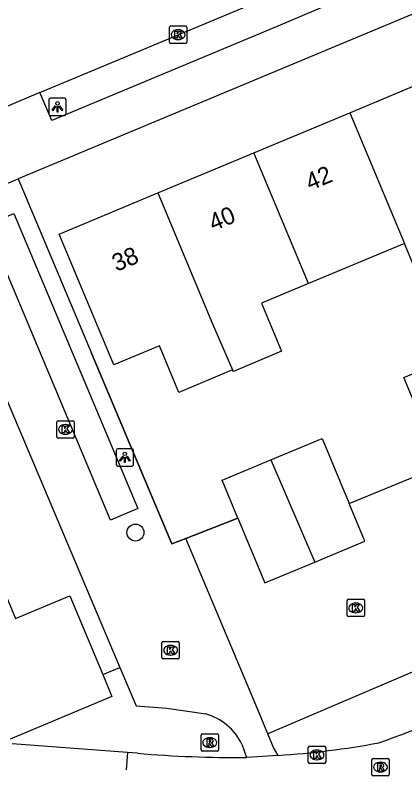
# Model space of a CAD drawing. Extents: x 157767 to 159171, y 387842 to 389425.
# Drawn here: x 158906.21 to 158928.68, y 388067.76 to 388111.58 of the extents above; entities that cross this region are included whole.
import ezdxf

# ---------------------------------------------------------------- set-up
doc = ezdxf.new("R2010")
doc.units = 0
for name, color, linetype in [('IMGEO_Berm_groen', 7, 'Continuous'), ('IMGEO_Boom', 7, 'Continuous'), ('IMGEO_Fietspad_gesloten', 7, 'Continuous'), ('IMGEO_Kolk', 7, 'Continuous'), ('IMGEO_Lichtpunt', 7, 'Continuous'), ('IMGEO_Muur', 7, 'Continuous'), ('IMGEO_Pand', 7, 'Continuous'), ('IMGEO_Pand_nummerreeks', 7, 'Continuous'), ('IMGEO_Rijbaan_lokaal_open', 7, 'Continuous'), ('IMGEO_Rioolput', 7, 'Continuous'), ('IMGEO_Voetpad_open', 7, 'Continuous')]:
    doc.layers.add(name, color=color, linetype=linetype)

msp = doc.modelspace()

# ---------------------------------------------------------------- linework, layer by layer
at = {"layer": 'IMGEO_Berm_groen'}
msp.add_lwpolyline([(158911.258, 388073.589), (158912.255, 388073.993)], dxfattribs=at)
at = {"layer": 'IMGEO_Boom'}
msp.add_circle((158913.148, 388081.773), 0.489, dxfattribs=at)
at = {"layer": 'IMGEO_Fietspad_gesloten'}
for points in [[(158912.697, 388069.104), (158906.032, 388069.601)], [(158912.697, 388069.104), (158912.617, 388068.11)], [(158913.267, 388069.061), (158912.697, 388069.104)], [(158921.37, 388068.939), (158919.547, 388068.823)]]:
    msp.add_lwpolyline(points, dxfattribs=at)
for centre, radius, start, end in [((158913.398, 388109.288), 41.955, 289.1829, 309.6843), ((158918.21, 388118.088), 49.251, 273.6787, 280.4986), ((158918.896, 388134.63), 65.81, 265.09288, 270.56639)]:
    msp.add_arc(centre, radius, start, end, dxfattribs=at)
at = {"layer": 'IMGEO_Kolk'}
for p, q in [((158915.105, 388110.028), (158915.105, 388110.88)), ((158915.18, 388110.954), (158916.032, 388110.954)), ((158915.593, 388110.734), (158915.618, 388110.734)), ((158916.106, 388110.88), (158916.106, 388110.028)), ((158916.032, 388109.954), (158915.18, 388109.954)), ((158915.616, 388110.174), (158915.591, 388110.174)), ((158908.607, 388087.292), (158908.607, 388088.144)), ((158908.682, 388088.218), (158909.534, 388088.218)), ((158909.095, 388087.998), (158909.12, 388087.998)), ((158909.608, 388088.144), (158909.608, 388087.292)), ((158909.534, 388087.218), (158908.682, 388087.218)), ((158909.118, 388087.438), (158909.093, 388087.438)), ((158925.351, 388077.006), (158925.351, 388077.858)), ((158925.426, 388077.932), (158926.278, 388077.932)), ((158926.352, 388077.858), (158926.352, 388077.006)), ((158925.839, 388077.712), (158925.864, 388077.712)), ((158926.278, 388076.932), (158925.426, 388076.932)), ((158925.862, 388077.152), (158925.837, 388077.152)), ((158914.675, 388074.569), (158914.675, 388075.421)), ((158914.75, 388075.495), (158915.602, 388075.495)), ((158915.163, 388075.275), (158915.188, 388075.275)), ((158915.676, 388075.421), (158915.676, 388074.569)), ((158915.602, 388074.495), (158914.75, 388074.495)), ((158915.186, 388074.715), (158915.161, 388074.715)), ((158923.118, 388068.542), (158923.118, 388069.394)), ((158923.193, 388069.468), (158924.045, 388069.468)), ((158923.606, 388069.248), (158923.631, 388069.248)), ((158924.119, 388069.394), (158924.119, 388068.542)), ((158923.629, 388068.688), (158923.604, 388068.688)), ((158924.045, 388068.468), (158923.193, 388068.468))]:
    msp.add_line(p, q, dxfattribs=at)
for points in [[(158915.105, 388110.028), (158915.105, 388110.88)], [(158915.18, 388110.954), (158916.032, 388110.954)], [(158916.106, 388110.88), (158916.106, 388110.028)], [(158915.426, 388110.654), (158915.549, 388110.654), (158915.549, 388110.503), (158915.679, 388110.654), (158915.843, 388110.654), (158915.697, 388110.503), (158915.85, 388110.254), (158915.698, 388110.254), (158915.613, 388110.418), (158915.549, 388110.351), (158915.549, 388110.254), (158915.426, 388110.254), (158915.426, 388110.654)], [(158916.032, 388109.954), (158915.18, 388109.954)], [(158908.607, 388087.292), (158908.607, 388088.144)], [(158908.682, 388088.218), (158909.534, 388088.218)], [(158908.928, 388087.918), (158909.051, 388087.918), (158909.051, 388087.767), (158909.181, 388087.918), (158909.345, 388087.918), (158909.199, 388087.767), (158909.352, 388087.518), (158909.2, 388087.518), (158909.115, 388087.682), (158909.051, 388087.615), (158909.051, 388087.518), (158908.928, 388087.518), (158908.928, 388087.918)], [(158909.608, 388088.144), (158909.608, 388087.292)], [(158909.534, 388087.218), (158908.682, 388087.218)], [(158925.351, 388077.006), (158925.351, 388077.858)], [(158925.426, 388077.932), (158926.278, 388077.932)], [(158926.352, 388077.858), (158926.352, 388077.006)], [(158925.672, 388077.632), (158925.795, 388077.632), (158925.795, 388077.481), (158925.925, 388077.632), (158926.089, 388077.632), (158925.943, 388077.481), (158926.096, 388077.232), (158925.944, 388077.232), (158925.859, 388077.396), (158925.795, 388077.329), (158925.795, 388077.232), (158925.672, 388077.232), (158925.672, 388077.632)], [(158926.278, 388076.932), (158925.426, 388076.932)], [(158914.675, 388074.569), (158914.675, 388075.421)], [(158914.75, 388075.495), (158915.602, 388075.495)], [(158914.996, 388075.195), (158915.119, 388075.195), (158915.119, 388075.044), (158915.249, 388075.195), (158915.413, 388075.195), (158915.267, 388075.044), (158915.42, 388074.795), (158915.268, 388074.795), (158915.183, 388074.959), (158915.119, 388074.892), (158915.119, 388074.795), (158914.996, 388074.795), (158914.996, 388075.195)], [(158915.676, 388075.421), (158915.676, 388074.569)], [(158915.602, 388074.495), (158914.75, 388074.495)], [(158923.118, 388068.542), (158923.118, 388069.394)], [(158923.193, 388069.468), (158924.045, 388069.468)], [(158923.439, 388069.168), (158923.562, 388069.168), (158923.562, 388069.017), (158923.692, 388069.168), (158923.856, 388069.168), (158923.71, 388069.017), (158923.863, 388068.768), (158923.711, 388068.768), (158923.626, 388068.932), (158923.562, 388068.865), (158923.562, 388068.768), (158923.439, 388068.768), (158923.439, 388069.168)], [(158924.119, 388069.394), (158924.119, 388068.542)], [(158924.045, 388068.468), (158923.193, 388068.468)]]:
    msp.add_lwpolyline(points, dxfattribs=at)
for centre, start, end in [((158915.182, 388110.878), 91.552, 178.448), ((158915.182, 388110.878), 91.552, 178.448), ((158916.03, 388110.878), 1.552, 88.448), ((158916.03, 388110.878), 1.552, 88.448), ((158915.182, 388110.03), 181.552, 268.448), ((158915.182, 388110.03), 181.552, 268.448), ((158916.03, 388110.03), 271.552, 358.448), ((158916.03, 388110.03), 271.552, 358.448), ((158908.684, 388088.142), 91.552, 178.448), ((158908.684, 388088.142), 91.552, 178.448), ((158909.532, 388088.142), 1.552, 88.448), ((158909.532, 388088.142), 1.552, 88.448), ((158908.684, 388087.294), 181.552, 268.448), ((158908.684, 388087.294), 181.552, 268.448), ((158909.532, 388087.294), 271.552, 358.448), ((158909.532, 388087.294), 271.552, 358.448), ((158925.428, 388077.856), 91.552, 178.448), ((158925.428, 388077.856), 91.552, 178.448), ((158926.276, 388077.856), 1.552, 88.448), ((158926.276, 388077.856), 1.552, 88.448), ((158925.428, 388077.008), 181.552, 268.448), ((158925.428, 388077.008), 181.552, 268.448), ((158926.276, 388077.008), 271.552, 358.448), ((158926.276, 388077.008), 271.552, 358.448), ((158914.752, 388075.419), 91.552, 178.448), ((158914.752, 388075.419), 91.552, 178.448), ((158915.6, 388075.419), 1.552, 88.448), ((158915.6, 388075.419), 1.552, 88.448), ((158914.752, 388074.571), 181.552, 268.448), ((158914.752, 388074.571), 181.552, 268.448), ((158915.6, 388074.571), 271.552, 358.448), ((158915.6, 388074.571), 271.552, 358.448), ((158923.195, 388069.392), 91.552, 178.448), ((158923.195, 388069.392), 91.552, 178.448), ((158924.043, 388069.392), 1.552, 88.448), ((158924.043, 388069.392), 1.552, 88.448), ((158923.195, 388068.544), 181.552, 268.448), ((158923.195, 388068.544), 181.552, 268.448), ((158924.043, 388068.544), 271.552, 358.448), ((158924.043, 388068.544), 271.552, 358.448)]:
    msp.add_arc(centre, 0.0765, start, end, dxfattribs=at)
for centre, major_axis, ratio, start_param, end_param in [((158915.592, 388110.454), (-0.387, 0.002), 0.722429, 4.712389, 7.853982), ((158915.617, 388110.454), (-0.39, 0.002), 0.717154, 1.570796, 4.712389), ((158909.094, 388087.718), (-0.387, 0.002), 0.722429, 4.712389, 7.853982), ((158909.119, 388087.718), (-0.39, 0.002), 0.717154, 1.570796, 4.712389), ((158925.838, 388077.432), (-0.387, 0.002), 0.722429, 4.712389, 7.853982), ((158925.863, 388077.432), (-0.39, 0.002), 0.717154, 1.570796, 4.712389), ((158915.162, 388074.995), (-0.387, 0.002), 0.722429, 4.712389, 7.853982), ((158915.187, 388074.995), (-0.39, 0.002), 0.717154, 1.570796, 4.712389), ((158923.605, 388068.968), (-0.387, 0.002), 0.722429, 4.712389, 7.853982), ((158923.63, 388068.968), (-0.39, 0.002), 0.717154, 1.570796, 4.712389)]:
    msp.add_ellipse(centre, major_axis=major_axis, ratio=ratio, start_param=start_param, end_param=end_param, dxfattribs=at)
at = {"layer": 'IMGEO_Lichtpunt'}
for p, q in [((158909.052, 388106.794), (158908.244, 388106.794)), ((158909.052, 388106.794), (158908.244, 388106.794)), ((158908.15, 388106.699), (158908.15, 388105.892)), ((158908.15, 388106.699), (158908.15, 388105.892)), ((158909.146, 388105.892), (158909.146, 388106.699)), ((158909.146, 388105.892), (158909.146, 388106.699)), ((158908.244, 388105.798), (158909.052, 388105.798)), ((158908.244, 388105.798), (158909.052, 388105.798)), ((158912.94, 388086.602), (158912.132, 388086.602)), ((158912.94, 388086.602), (158912.132, 388086.602)), ((158912.038, 388086.507), (158912.038, 388085.7)), ((158912.038, 388086.507), (158912.038, 388085.7)), ((158913.034, 388085.7), (158913.034, 388086.507)), ((158913.034, 388085.7), (158913.034, 388086.507)), ((158912.132, 388085.606), (158912.94, 388085.606)), ((158912.132, 388085.606), (158912.94, 388085.606))]:
    msp.add_line(p, q, dxfattribs=at)
for points in [[(158908.524, 388106.363), (158908.563, 388106.335), (158908.375, 388106.073), (158908.337, 388106.1), (158908.524, 388106.363)], [(158908.626, 388106.315), (158908.673, 388106.315), (158908.673, 388105.993), (158908.626, 388105.993), (158908.626, 388106.315)], [(158908.736, 388106.335), (158908.774, 388106.362), (158908.961, 388106.1), (158908.922, 388106.072), (158908.736, 388106.335)], [(158912.412, 388086.171), (158912.451, 388086.143), (158912.263, 388085.881), (158912.225, 388085.908), (158912.412, 388086.171)], [(158912.624, 388086.143), (158912.662, 388086.17), (158912.849, 388085.908), (158912.81, 388085.88), (158912.624, 388086.143)], [(158912.514, 388086.123), (158912.561, 388086.123), (158912.561, 388085.801), (158912.514, 388085.801), (158912.514, 388086.123)]]:
    msp.add_lwpolyline(points, dxfattribs=at)
for centre in [(158908.649, 388106.497), (158912.537, 388086.305)]:
    msp.add_circle(centre, 0.0994, dxfattribs=at)
for centre, start, end in [((158908.244, 388106.699), 90, 180), ((158908.244, 388106.699), 90, 180), ((158909.052, 388106.699), 0, 90), ((158909.052, 388106.699), 0, 90), ((158908.244, 388105.892), 180, 270), ((158908.244, 388105.892), 180, 270), ((158909.052, 388105.892), 270, 0), ((158909.052, 388105.892), 270, 360), ((158912.132, 388086.507), 90, 180), ((158912.132, 388086.507), 90, 180), ((158912.94, 388086.507), 0, 90), ((158912.94, 388086.507), 0, 90), ((158912.132, 388085.7), 180, 270), ((158912.132, 388085.7), 180, 270), ((158912.94, 388085.7), 270, 0), ((158912.94, 388085.7), 270, 360)]:
    msp.add_arc(centre, 0.0946, start, end, dxfattribs=at)
at = {"layer": 'IMGEO_Muur'}
for points in [[(158916.046, 388081.432), (158915.242, 388081.121), (158910.621, 388092.103)], [(158919.062, 388082.599), (158916.046, 388081.432)]]:
    msp.add_lwpolyline(points, dxfattribs=at)
at = {"layer": 'IMGEO_Pand'}
for points in [[(158925.51, 388105.961), (158931.046, 388108.273)], [(158919.974, 388103.649), (158925.51, 388105.961)], [(158925.51, 388105.961), (158928.657, 388098.424)], [(158914.437, 388101.337), (158919.974, 388103.649)], [(158923.12, 388096.112), (158919.974, 388103.649)], [(158918.754, 388091.146), (158915.652, 388089.851), (158914.534, 388092.527), (158911.904, 388091.428), (158908.756, 388098.964), (158914.437, 388101.337)], [(158914.437, 388101.337), (158917.584, 388093.799), (158918.754, 388091.146)], [(158928.657, 388098.424), (158923.12, 388096.112)], [(158935.316, 388098.046), (158929.78, 388095.735), (158928.657, 388098.424)], [(158923.12, 388096.112), (158920.418, 388094.984), (158921.574, 388092.216), (158918.794, 388091.055), (158918.754, 388091.146)], [(158930.751, 388085.613), (158928.624, 388090.706), (158931.467, 388091.894)], [(158920.962, 388085.961), (158923.909, 388087.191), (158925.476, 388083.439)], [(158919.062, 388082.599), (158918.149, 388084.786), (158920.962, 388085.961)], [(158920.962, 388085.961), (158923.498, 388080.077)], [(158923.498, 388080.077), (158926.378, 388081.28), (158925.476, 388083.439)], [(158903.966, 388082.226), (158906.228, 388076.821), (158909.355, 388078.131), (158911.258, 388073.589)], [(158919.062, 388082.599), (158920.618, 388078.874), (158923.498, 388080.077)], [(158911.258, 388073.589), (158911.785, 388072.331), (158905.922, 388069.874)]]:
    msp.add_lwpolyline(points, dxfattribs=at)
at = {"layer": 'IMGEO_Rijbaan_lokaal_open'}
for points in [[(158907.627, 388107.129), (158920.686, 388112.571), (158937.236, 388119.617)], [(158907.627, 388107.129), (158904.799, 388105.94), (158899.641, 388103.771)], [(158925.476, 388083.439), (158930.751, 388085.613)], [(158945.715, 388084.764), (158935.684, 388076.528), (158920.781, 388070.185)], [(158916.046, 388081.432), (158919.062, 388082.599)], [(158920.781, 388070.185), (158920.186, 388071.619), (158916.046, 388081.432)]]:
    msp.add_lwpolyline(points, dxfattribs=at)
at = {"layer": 'IMGEO_Rioolput'}
for p, q in [((158916.93, 388069.251), (158916.93, 388070.103)), ((158917.005, 388070.177), (158917.857, 388070.177)), ((158917.418, 388069.957), (158917.443, 388069.957)), ((158917.931, 388070.103), (158917.931, 388069.251)), ((158917.857, 388069.177), (158917.005, 388069.177)), ((158917.441, 388069.397), (158917.416, 388069.397)), ((158926.775, 388067.838), (158926.775, 388068.69)), ((158926.85, 388068.764), (158927.702, 388068.764)), ((158927.776, 388068.69), (158927.776, 388067.838)), ((158927.263, 388068.544), (158927.288, 388068.544)), ((158927.702, 388067.764), (158926.85, 388067.764)), ((158927.286, 388067.984), (158927.261, 388067.984))]:
    msp.add_line(p, q, dxfattribs=at)
for points in [[(158916.93, 388069.251), (158916.93, 388070.103)], [(158917.005, 388070.177), (158917.857, 388070.177)], [(158917.931, 388070.103), (158917.931, 388069.251)], [(158917.519, 388069.875), (158917.267, 388069.877), (158917.267, 388069.477)], [(158917.267, 388069.477), (158917.391, 388069.477), (158917.391, 388069.639), (158917.402, 388069.639)], [(158917.445, 388069.796), (158917.391, 388069.796), (158917.391, 388069.715)], [(158917.391, 388069.715), (158917.443, 388069.715)], [(158917.449, 388069.61), (158917.52, 388069.477), (158917.66, 388069.477), (158917.595, 388069.603)], [(158917.857, 388069.177), (158917.005, 388069.177)], [(158926.775, 388067.838), (158926.775, 388068.69)], [(158926.85, 388068.764), (158927.702, 388068.764)], [(158927.776, 388068.69), (158927.776, 388067.838)], [(158927.364, 388068.462), (158927.112, 388068.464), (158927.112, 388068.064)], [(158927.112, 388068.064), (158927.236, 388068.064), (158927.236, 388068.226), (158927.247, 388068.226)], [(158927.29, 388068.383), (158927.236, 388068.383), (158927.236, 388068.302)], [(158927.236, 388068.302), (158927.288, 388068.302)], [(158927.294, 388068.197), (158927.365, 388068.064), (158927.505, 388068.064), (158927.44, 388068.19)], [(158927.702, 388067.764), (158926.85, 388067.764)]]:
    msp.add_lwpolyline(points, dxfattribs=at)
for centre, radius, start, end in [((158917.007, 388070.101), 0.0765, 91.552, 178.448), ((158917.007, 388070.101), 0.0765, 91.552, 178.448), ((158917.855, 388070.101), 0.0765, 1.552, 88.448), ((158917.855, 388070.101), 0.0765, 1.552, 88.448), ((158917.401, 388069.586), 0.0533, 26.0293, 88.6989), ((158917.427, 388069.904), 0.19, 274.7715, 282.9687), ((158917.451, 388069.7), 0.0964, 77.0061, 93.1865), ((158917.465, 388069.757), 0.0378, 276.6634, 79.6772), ((158917.518, 388069.765), 0.109, 350.3612, 89.416), ((158917.516, 388069.765), 0.112, 277.5842, 350.9817), ((158917.5, 388069.55), 0.108, 29.5134, 73.7905), ((158917.007, 388069.253), 0.0765, 181.552, 268.448), ((158917.007, 388069.253), 0.0765, 181.552, 268.448), ((158917.855, 388069.253), 0.0765, 271.552, 358.448), ((158917.855, 388069.253), 0.0765, 271.552, 358.448), ((158926.852, 388068.688), 0.0765, 91.552, 178.448), ((158926.852, 388068.688), 0.0765, 91.552, 178.448), ((158927.7, 388068.688), 0.0765, 1.552, 88.448), ((158927.7, 388068.688), 0.0765, 1.552, 88.448), ((158927.246, 388068.173), 0.0533, 26.0293, 88.6989), ((158927.272, 388068.491), 0.19, 274.7715, 282.9687), ((158927.296, 388068.287), 0.0964, 77.0061, 93.1865), ((158927.31, 388068.344), 0.0378, 276.6634, 79.6772), ((158927.363, 388068.352), 0.109, 350.3612, 89.416), ((158927.361, 388068.352), 0.112, 277.5842, 350.9817), ((158927.345, 388068.137), 0.108, 29.5134, 73.7905), ((158926.852, 388067.84), 0.0765, 181.552, 268.448), ((158926.852, 388067.84), 0.0765, 181.552, 268.448), ((158927.7, 388067.84), 0.0765, 271.552, 358.448), ((158927.7, 388067.84), 0.0765, 271.552, 358.448)]:
    msp.add_arc(centre, radius, start, end, dxfattribs=at)
for centre, major_axis, ratio, start_param, end_param in [((158917.417, 388069.677), (-0.387, 0.002), 0.722429, 4.712389, 7.853982), ((158917.442, 388069.677), (-0.39, 0.002), 0.717154, 1.570796, 4.712389), ((158927.262, 388068.264), (-0.387, 0.002), 0.722429, 4.712389, 7.853982), ((158927.287, 388068.264), (-0.39, 0.002), 0.717154, 1.570796, 4.712389)]:
    msp.add_ellipse(centre, major_axis=major_axis, ratio=ratio, start_param=start_param, end_param=end_param, dxfattribs=at)
at = {"layer": 'IMGEO_Voetpad_open'}
for points in [[(158964.82, 388126.534), (158906.391, 388102.157)], [(158937.236, 388119.617), (158937.924, 388118), (158921.368, 388110.952), (158908.316, 388105.51), (158907.627, 388107.129)], [(158901.239, 388099.999), (158906.391, 388102.157)], [(158906.391, 388102.157), (158910.621, 388092.103), (158915.242, 388081.121), (158916.046, 388081.432)], [(158911.715, 388082.497), (158904.566, 388099.487), (158906.135, 388100.147), (158913.284, 388083.157), (158911.715, 388082.497)], [(158901.239, 388099.999), (158912.255, 388073.993)], [(158912.255, 388073.993), (158913.188, 388071.79), (158914.953, 388071.661), (158917.2, 388071.335)], [(158921.37, 388068.939), (158921.106, 388069.401), (158920.781, 388070.185)], [(158919.283, 388069.583), (158919.547, 388068.823)]]:
    msp.add_lwpolyline(points, dxfattribs=at)
msp.add_arc((158916.268, 388068.113), 3.354, 25.9926, 73.8734, dxfattribs=at)

# ---------------------------------------------------------------- texts
at = {"layer": 'IMGEO_Pand_nummerreeks'}
for s, rotation, p in [('42', 22.668, (158923.218, 388101.45)), ('40', 22.6662, (158917.638, 388099.118)), ('38', 22.668, (158912.053, 388096.786))]:
    msp.add_text(s, height=1, rotation=rotation, dxfattribs=at).set_placement(p)

doc.saveas('drawing.dxf')
